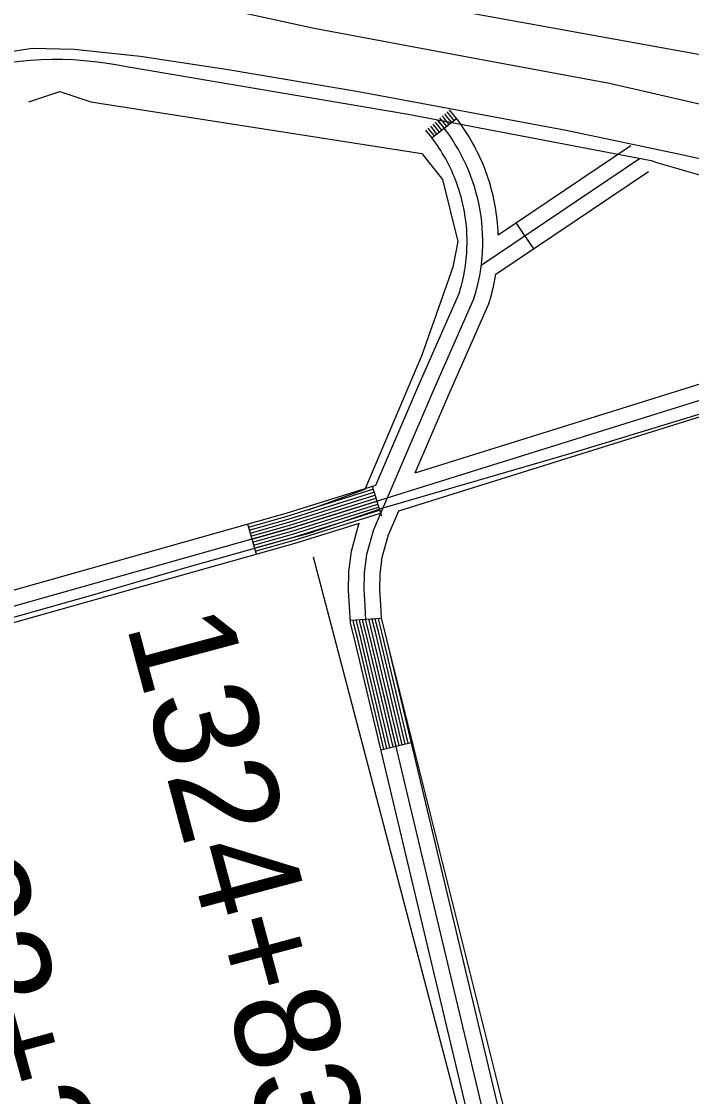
# Model space of a CAD drawing. Extents: x 3445503 to 3483459, y 540493 to 566012.
# Drawn here: x 3467794 to 3468436, y 546723 to 547752 of the extents above; entities that cross this region are included whole.
import ezdxf

# ---------------------------------------------------------------- set-up
doc = ezdxf.new("R2010")
doc.units = 0
for name, color, linetype in [('V-DTCH-CNTR', 7, 'Continuous'), ('V-LEVE-TOET', 7, 'Continuous'), ('V-ROAD-CNTR', 7, 'Continuous'), ('V-SURV-IDEN', 7, 'Continuous'), ('V-SURV-LINE', 7, 'Continuous'), ('V-TOPO-SHOR', 7, 'Continuous')]:
    doc.layers.add(name, color=color, linetype=linetype)

msp = doc.modelspace()

# ---------------------------------------------------------------- linework, layer by layer
at = {"layer": 'V-DTCH-CNTR'}
for points in [[(3468068.7, 547262), (3468140.7, 547286.7), (3468320.8, 547339.1), (3468533.3, 547403.9), (3468713.1, 547476.5), (3468781.2, 547506.2)], [(3467317.3, 547048.4), (3467402.8, 547072.6), (3467528.4, 547107.6), (3467637.7, 547138.5), (3467737.1, 547168), (3467862.7, 547203.4), (3467950.7, 547229.1), (3468053, 547257.8), (3468068.7, 547262)]]:
    msp.add_lwpolyline(points, dxfattribs=at)
at = {"layer": 'V-LEVE-TOET'}
msp.add_lwpolyline([(3468482.1, 547664.3), (3468357.5, 547693), (3468231.7, 547716.3), (3468074.6, 547745.6), (3467935.2, 547776.1), (3467863.7, 547787.7), (3467818.3, 547793.4), (3467791.6, 547792.1), (3467766, 547783), (3467687.4, 547748.9), (3467577.4, 547705.9), (3467541.4, 547695.5), (3467498.7, 547692.5), (3467437, 547695.6), (3467383.9, 547706.8), (3467308.4, 547724.4), (3467264.4, 547733.2)], dxfattribs=at)
at = {"layer": 'V-ROAD-CNTR'}
for p, q in [((3468187.4, 547640.8), (3468211, 547659.3)), ((3468267.8, 547559.5), (3468284.5, 547534.6)), ((3468130, 547307.3), (3468139, 547278.6)), ((3468010.8, 547271.2), (3468019, 547242.3)), ((3468109.1, 547179.1), (3468139.1, 547181)), ((3468138.4, 547055), (3468167.6, 547061.9))]:
    msp.add_line(p, q, dxfattribs=at)
for points in [[(3468397.1, 547619), (3468164.6, 547663.3), (3467894.9, 547708.9)], [(3468206.3, 547655.6), (3468204.7, 547657.6), (3468202.7, 547660.1), (3468200.6, 547662.7), (3468199.6, 547663.8)], [(3468208.6, 547657.4), (3468207.1, 547659.4), (3468205, 547662), (3468202.9, 547664.6), (3468201.9, 547665.8)], [(3468250.9, 547548.1), (3468250.9, 547548.7), (3468250.7, 547552.1), (3468250.5, 547555.5), (3468250.2, 547558.9), (3468249.9, 547562.2), (3468249.5, 547565.6), (3468249, 547569), (3468248.5, 547572.3), (3468248, 547575.7), (3468247.3, 547579), (3468246.6, 547582.3), (3468245.9, 547585.6), (3468245.1, 547588.9), (3468244.2, 547592.2), (3468243.3, 547595.4), (3468242.3, 547598.7), (3468241.3, 547601.9), (3468240.2, 547605.1), (3468239.1, 547608.3), (3468237.9, 547611.5), (3468236.6, 547614.6), (3468235.3, 547617.8), (3468233.9, 547620.8), (3468232.6, 547623.9), (3468231.1, 547627), (3468229.5, 547630), (3468228, 547633), (3468226.3, 547636), (3468224.7, 547638.9), (3468223, 547641.8), (3468221.2, 547644.7), (3468219.3, 547647.5), (3468217.4, 547650.4), (3468215.5, 547653.1), (3468213.6, 547655.8), (3468211.5, 547658.6), (3468209.4, 547661.3), (3468207.3, 547663.9), (3468205.2, 547666.5), (3468204.1, 547667.7)], [(3468194.5, 547646.3), (3468193, 547648.3), (3468191.1, 547650.7), (3468189.1, 547653), (3468188.2, 547654)], [(3468196.8, 547648.2), (3468195.3, 547650.1), (3468193.4, 547652.6), (3468191.4, 547654.9), (3468190.5, 547656)], [(3468199.2, 547650), (3468197.7, 547652), (3468195.7, 547654.4), (3468193.7, 547656.9), (3468192.8, 547658)], [(3468201.6, 547651.9), (3468200, 547653.9), (3468198, 547656.3), (3468196, 547658.8), (3468195, 547659.9)], [(3468203.9, 547653.7), (3468202.4, 547655.7), (3468200.4, 547658.2), (3468198.3, 547660.7), (3468197.3, 547661.9)], [(3468133.6, 547308.4), (3468175, 547405), (3468213.4, 547491.9), (3468214, 547493.9), (3468214.8, 547496.6), (3468215.6, 547499.4), (3468216.3, 547502.2), (3468217, 547504.9), (3468217.6, 547507.8), (3468218.1, 547510.6), (3468218.6, 547513.4), (3468219.1, 547516.2), (3468219.5, 547519), (3468219.9, 547521.9), (3468220.2, 547524.7), (3468220.5, 547527.6), (3468220.7, 547530.4), (3468220.8, 547533.3), (3468220.9, 547536.2), (3468221, 547539), (3468221, 547541.9), (3468221, 547544.7), (3468220.9, 547547.6), (3468220.8, 547550.5), (3468220.6, 547553.3), (3468220.3, 547556.2), (3468220.1, 547559), (3468219.7, 547561.8), (3468219.3, 547564.7), (3468218.9, 547567.5), (3468218.4, 547570.3), (3468217.9, 547573.1), (3468217.3, 547576), (3468216.7, 547578.8), (3468216, 547581.5), (3468215.3, 547584.3), (3468214.5, 547587.1), (3468213.7, 547589.8), (3468212.8, 547592.5), (3468211.9, 547595.2), (3468210.9, 547598), (3468209.9, 547600.6), (3468208.8, 547603.3), (3468207.8, 547605.9), (3468206.6, 547608.5), (3468205.4, 547611.1), (3468204.2, 547613.7), (3468202.9, 547616.3), (3468201.5, 547618.8), (3468200.2, 547621.3), (3468198.7, 547623.8), (3468197.3, 547626.3), (3468195.8, 547628.7), (3468194.2, 547631.1), (3468192.7, 547633.5), (3468191, 547635.8), (3468189.3, 547638.2), (3468187.6, 547640.5), (3468185.9, 547642.7), (3468184.1, 547645), (3468182.2, 547647.2), (3468181.4, 547648.2)], [(3468189.7, 547642.7), (3468188.2, 547644.6), (3468186.4, 547646.9), (3468184.5, 547649.1), (3468183.7, 547650.1)], [(3468192.1, 547644.5), (3468190.6, 547646.4), (3468188.7, 547648.8), (3468186.8, 547651), (3468185.9, 547652.1)], [(3468250.9, 547548.1), (3468377.8, 547633.5)], [(3468234.6, 547519.1), (3468386.2, 547621.1)], [(3468248.6, 547510.4), (3468394.6, 547608.6)], [(3468171.3, 547320.1), (3468714.8, 547489.9), (3468768.2, 547528.1)], [(3468776.9, 547515.8), (3468721.5, 547476.3), (3468052.2, 547267.2), (3467626.4, 547147.1), (3466965.2, 546956.1), (3466472, 546821.3), (3465929.6, 546727), (3465623.3, 546679.5), (3464930.1, 546586.6), (3464507.2, 546524.5), (3464365.4, 546503.6)], [(3468171.3, 547320.1), (3468202.5, 547393), (3468241.5, 547481.3), (3468242.8, 547485.2), (3468243.7, 547488.5), (3468244.6, 547491.7), (3468245.4, 547495), (3468246.2, 547498.3), (3468246.9, 547501.6), (3468247.6, 547504.9), (3468248.2, 547508.3), (3468248.5, 547510.4)], [(3468155.7, 547283.9), (3468728.3, 547462.7), (3468785.6, 547503.6)], [(3468309.4, 546401.8), (3468127.9, 547163.7), (3468124.2, 547178.7), (3468123.3, 547193), (3468122.4, 547208), (3468122.9, 547224.2), (3468125.1, 547242.4), (3468131.7, 547265.9), (3468188.7, 547399), (3468227.5, 547486.6)], [(3465927.2, 546741.8), (3466468.7, 546836), (3466961.1, 546970.5), (3467622.2, 547161.6), (3468047.9, 547281.6), (3468133.6, 547308.4)], [(3468011.6, 547268.3), (3468048.8, 547278.7), (3468130.9, 547304.4)], [(3468012.4, 547265.4), (3468049.6, 547275.9), (3468131.8, 547301.5)], [(3468013.3, 547262.5), (3468050.5, 547273), (3468132.7, 547298.7)], [(3468014.1, 547259.6), (3468051.4, 547270.1), (3468133.6, 547295.8)], [(3468014.9, 547256.7), (3468052.2, 547267.2), (3468134.5, 547292.9)], [(3468015.7, 547253.8), (3468053.1, 547264.4), (3468135.4, 547290.1)], [(3468016.5, 547250.9), (3468053.9, 547261.5), (3468136.3, 547287.2)], [(3468017.3, 547248.1), (3468054.8, 547258.6), (3468137.2, 547284.4)], [(3468324, 546405.3), (3468142.5, 547167.2), (3468139.1, 547181), (3468138.3, 547193.9), (3468137.4, 547208.2), (3468137.9, 547223.1), (3468139.8, 547239.4), (3468145.9, 547260.8), (3468155.7, 547283.9)], [(3466555, 546828.4), (3466969.2, 546941.7), (3467630.5, 547132.7), (3468056.5, 547252.9), (3468118, 547272.1)], [(3468018.1, 547245.2), (3468055.6, 547255.7), (3468138.1, 547281.5)], [(3468294.8, 546398.4), (3468113.4, 547160.1), (3468109.3, 547176.3), (3468108.3, 547192.1), (3468107.4, 547207.8), (3468107.9, 547225.3), (3468110.3, 547245.3), (3468117.5, 547270.9), (3468118, 547272.1)], [(3468141.3, 547055.7), (3468116.3, 547160.8), (3468112.3, 547176.8), (3468112.1, 547179.3)], [(3468144.3, 547056.4), (3468119.2, 547161.5), (3468115.3, 547177.3), (3468115.1, 547179.5)], [(3468147.2, 547057.1), (3468122.1, 547162.3), (3468118.2, 547177.7), (3468118.1, 547179.7)], [(3468150.1, 547057.8), (3468125, 547163), (3468121.2, 547178.2), (3468121.1, 547179.9)], [(3468153, 547058.5), (3468127.9, 547163.7), (3468124.2, 547178.7), (3468124.1, 547180.1)], [(3468155.9, 547059.2), (3468130.9, 547164.4), (3468127.2, 547179.1), (3468127.1, 547180.2)], [(3468158.8, 547059.9), (3468133.8, 547165.1), (3468130.1, 547179.6), (3468130.1, 547180.4)], [(3468161.8, 547060.6), (3468136.7, 547165.8), (3468133.1, 547180.1), (3468133.1, 547180.6)], [(3468164.7, 547061.2), (3468139.6, 547166.5), (3468136.1, 547180.5), (3468136.1, 547180.8)]]:
    msp.add_lwpolyline(points, dxfattribs=at)
for centre, radius, start, end in [((3467827.8, 547388.8), 327, 78.1509, 106.9784), ((3468057, 547541.3), 179, 342.2121, 40.6789), ((3469313.6, 550671), 3186.6, 253.2854, 255.2714)]:
    msp.add_arc(centre, radius, start, end, dxfattribs=at)
at = {"layer": 'V-SURV-LINE'}
msp.add_lwpolyline([(3468802.5, 547655.7), (3467803.8, 547836.6)], dxfattribs=at)
msp.add_lwpolyline([(3468802.5, 547655.7), (3467803.8, 547836.6)], dxfattribs=at)
at = {"layer": 'V-TOPO-SHOR'}
for p, q in [((3468073.7, 547239.8), (3468306.3, 546354)), ((3468331, 546413.4), (3468143, 547165.6))]:
    msp.add_line(p, q, dxfattribs=at)
for points in [[(3466837.1, 547812.1), (3466920.2, 547792.5), (3467019.4, 547767.1), (3467125.3, 547742.8), (3467222.6, 547721.9), (3467345.4, 547691.8), (3467407.1, 547678.4), (3467444.8, 547670.9), (3467474.1, 547667.7), (3467513.6, 547665.5), (3467532.4, 547665.8), (3467570.8, 547671), (3467624.6, 547683.5), (3467711.7, 547707.7), (3467763, 547720.3), (3467804.7, 547726.6), (3467844.7, 547725.9)], [(3467844.7, 547725.9), (3467908.1, 547719), (3467992.2, 547706.3)], [(3467992.2, 547706.3), (3468117.2, 547685.4), (3468315.9, 547648.1), (3468427.9, 547624.5), (3468467.7, 547615.6), (3468554.7, 547584.8), (3468643.7, 547549.5), (3468680.2, 547536.4), (3468728.1, 547524.2), (3468770, 547522), (3468807.5, 547528.1), (3468851.3, 547539.5), (3468867.5, 547545), (3468868.3, 547539)], [(3467801.5, 547675.3), (3467831.2, 547685.2), (3467860.9, 547675.3), (3468177.6, 547625.9), (3468197.4, 547601.1), (3468212.2, 547541.7), (3468207.3, 547517), (3468177.6, 547432.9), (3468123.2, 547304.2), (3468068.7, 547284.4)]]:
    msp.add_lwpolyline(points, dxfattribs=at)

# ---------------------------------------------------------------- texts
at = {"layer": 'V-SURV-IDEN'}
for s, rotation, p in [('1324+83.0', 284.9478, (3467894.3, 547175.1)), ('1322+29.3', 285.3512, (3467655.3, 547082.2))]:
    msp.add_text(s, height=100, rotation=rotation, dxfattribs=at).set_placement(p)

doc.saveas('drawing.dxf')
